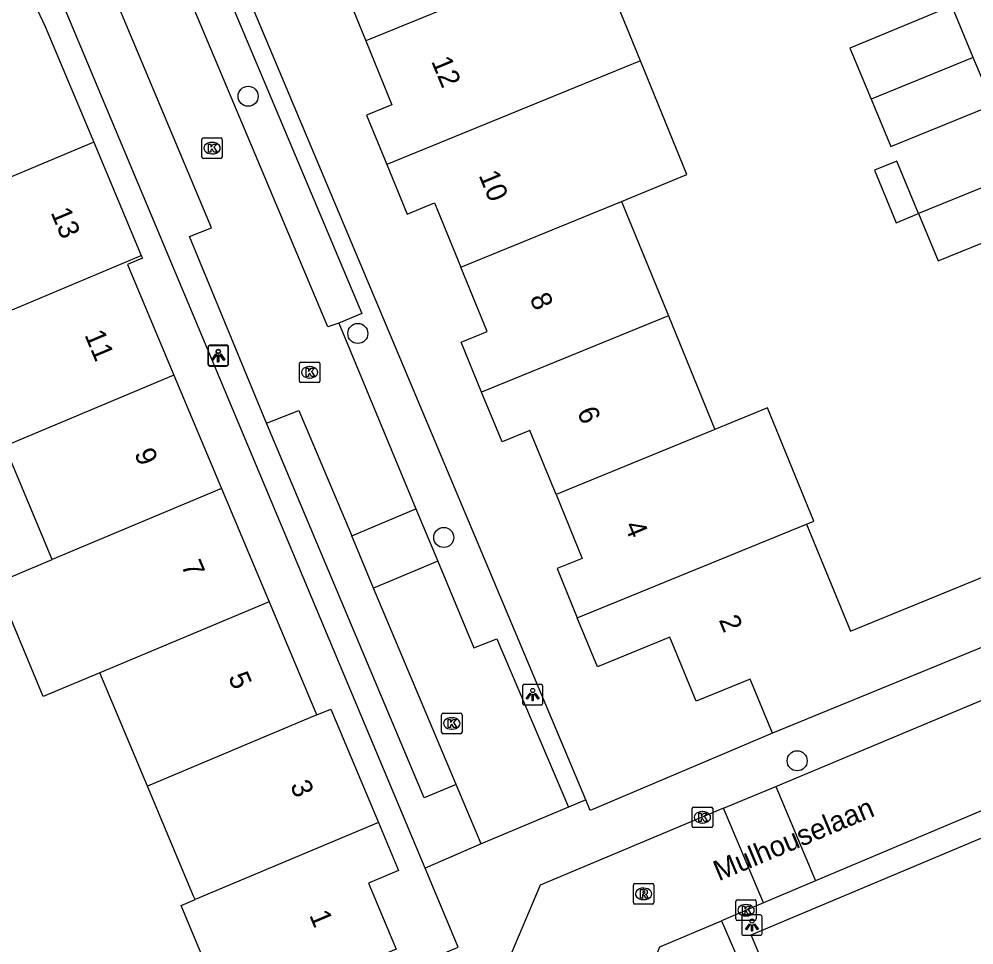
# Model space of a CAD drawing. Extents: x 157767 to 159171, y 387842 to 389425.
# Drawn here: x 158779.17 to 158825.8, y 388314.84 to 388360.03 of the extents above; entities that cross this region are included whole.
import ezdxf

# ---------------------------------------------------------------- set-up
doc = ezdxf.new("R2010")
doc.units = 0
for name, color, linetype in [('IMGEO_Boom', 7, 'Continuous'), ('IMGEO_Kolk', 7, 'Continuous'), ('IMGEO_Lichtpunt', 7, 'Continuous'), ('IMGEO_Openbare_ruimte_label', 7, 'Continuous'), ('IMGEO_Pand', 7, 'Continuous'), ('IMGEO_Pand_nummerreeks', 7, 'Continuous'), ('IMGEO_Rijbaan_lokaal_open', 7, 'Continuous'), ('IMGEO_Rioolput', 7, 'Continuous'), ('IMGEO_Voetpad_open', 7, 'Continuous')]:
    doc.layers.add(name, color=color, linetype=linetype)

msp = doc.modelspace()

# ---------------------------------------------------------------- linework, layer by layer
at = {"layer": 'IMGEO_Boom'}
for centre in [(158790.357, 388356.265), (158795.715, 388344.689), (158799.91, 388334.73), (158817.169, 388323.828)]:
    msp.add_circle(centre, 0.489, dxfattribs=at)
at = {"layer": 'IMGEO_Kolk'}
for p, q in [((158788.096, 388353.308), (158788.096, 388354.16)), ((158788.171, 388354.234), (158789.023, 388354.234)), ((158788.584, 388354.014), (158788.609, 388354.014)), ((158789.097, 388354.16), (158789.097, 388353.308)), ((158788.607, 388353.454), (158788.582, 388353.454)), ((158789.023, 388353.234), (158788.171, 388353.234)), ((158792.863, 388342.364), (158792.863, 388343.216)), ((158792.938, 388343.29), (158793.79, 388343.29)), ((158793.864, 388343.216), (158793.864, 388342.364)), ((158793.351, 388343.07), (158793.376, 388343.07)), ((158793.79, 388342.29), (158792.938, 388342.29)), ((158793.374, 388342.51), (158793.349, 388342.51)), ((158799.802, 388325.226), (158799.802, 388326.078)), ((158799.877, 388326.152), (158800.729, 388326.152)), ((158800.29, 388325.932), (158800.315, 388325.932)), ((158800.803, 388326.078), (158800.803, 388325.226)), ((158800.729, 388325.152), (158799.877, 388325.152)), ((158800.313, 388325.372), (158800.288, 388325.372)), ((158812.041, 388320.643), (158812.041, 388321.495)), ((158812.116, 388321.569), (158812.968, 388321.569)), ((158812.529, 388321.349), (158812.554, 388321.349)), ((158813.042, 388321.495), (158813.042, 388320.643)), ((158812.552, 388320.789), (158812.527, 388320.789)), ((158812.968, 388320.569), (158812.116, 388320.569)), ((158814.247, 388317.035), (158815.099, 388317.035)), ((158814.172, 388316.109), (158814.172, 388316.961)), ((158814.66, 388316.815), (158814.685, 388316.815)), ((158815.173, 388316.961), (158815.173, 388316.109)), ((158814.683, 388316.255), (158814.658, 388316.255)), ((158815.099, 388316.035), (158814.247, 388316.035))]:
    msp.add_line(p, q, dxfattribs=at)
for points in [[(158788.096, 388353.308), (158788.096, 388354.16)], [(158788.171, 388354.234), (158789.023, 388354.234)], [(158788.417, 388353.934), (158788.54, 388353.934), (158788.54, 388353.783), (158788.67, 388353.934), (158788.834, 388353.934), (158788.688, 388353.783), (158788.841, 388353.534), (158788.689, 388353.534), (158788.604, 388353.698), (158788.54, 388353.631), (158788.54, 388353.534), (158788.417, 388353.534), (158788.417, 388353.934)], [(158789.097, 388354.16), (158789.097, 388353.308)], [(158789.023, 388353.234), (158788.171, 388353.234)], [(158792.863, 388342.364), (158792.863, 388343.216)], [(158792.938, 388343.29), (158793.79, 388343.29)], [(158793.864, 388343.216), (158793.864, 388342.364)], [(158793.184, 388342.99), (158793.307, 388342.99), (158793.307, 388342.839), (158793.437, 388342.99), (158793.601, 388342.99), (158793.455, 388342.839), (158793.608, 388342.59), (158793.456, 388342.59), (158793.371, 388342.754), (158793.307, 388342.687), (158793.307, 388342.59), (158793.184, 388342.59), (158793.184, 388342.99)], [(158793.79, 388342.29), (158792.938, 388342.29)], [(158799.802, 388325.226), (158799.802, 388326.078)], [(158799.877, 388326.152), (158800.729, 388326.152)], [(158800.803, 388326.078), (158800.803, 388325.226)], [(158800.123, 388325.852), (158800.246, 388325.852), (158800.246, 388325.701), (158800.376, 388325.852), (158800.54, 388325.852), (158800.394, 388325.701), (158800.547, 388325.452), (158800.395, 388325.452), (158800.31, 388325.616), (158800.246, 388325.549), (158800.246, 388325.452), (158800.123, 388325.452), (158800.123, 388325.852)], [(158800.729, 388325.152), (158799.877, 388325.152)], [(158812.041, 388320.643), (158812.041, 388321.495)], [(158812.116, 388321.569), (158812.968, 388321.569)], [(158812.362, 388321.269), (158812.485, 388321.269), (158812.485, 388321.118), (158812.615, 388321.269), (158812.779, 388321.269), (158812.633, 388321.118), (158812.786, 388320.869), (158812.634, 388320.869), (158812.549, 388321.033), (158812.485, 388320.966), (158812.485, 388320.869), (158812.362, 388320.869), (158812.362, 388321.269)], [(158813.042, 388321.495), (158813.042, 388320.643)], [(158812.968, 388320.569), (158812.116, 388320.569)], [(158814.247, 388317.035), (158815.099, 388317.035)], [(158814.172, 388316.109), (158814.172, 388316.961)], [(158814.493, 388316.735), (158814.616, 388316.735), (158814.616, 388316.584), (158814.746, 388316.735), (158814.91, 388316.735), (158814.764, 388316.584), (158814.917, 388316.335), (158814.765, 388316.335), (158814.68, 388316.499), (158814.616, 388316.432), (158814.616, 388316.335), (158814.493, 388316.335), (158814.493, 388316.735)], [(158815.173, 388316.961), (158815.173, 388316.109)], [(158815.099, 388316.035), (158814.247, 388316.035)]]:
    msp.add_lwpolyline(points, dxfattribs=at)
for centre, start, end in [((158788.173, 388354.158), 91.552, 178.448), ((158788.173, 388354.158), 91.552, 178.448), ((158789.021, 388354.158), 1.552, 88.448), ((158789.021, 388354.158), 1.552, 88.448), ((158788.173, 388353.31), 181.552, 268.448), ((158788.173, 388353.31), 181.552, 268.448), ((158789.021, 388353.31), 271.552, 358.448), ((158789.021, 388353.31), 271.552, 358.448), ((158792.94, 388343.214), 91.552, 178.448), ((158792.94, 388343.214), 91.552, 178.448), ((158793.788, 388343.214), 1.552, 88.448), ((158793.788, 388343.214), 1.552, 88.448), ((158792.94, 388342.366), 181.552, 268.448), ((158792.94, 388342.366), 181.552, 268.448), ((158793.788, 388342.366), 271.552, 358.448), ((158793.788, 388342.366), 271.552, 358.448), ((158799.879, 388326.076), 91.552, 178.448), ((158799.879, 388326.076), 91.552, 178.448), ((158800.727, 388326.076), 1.552, 88.448), ((158800.727, 388326.076), 1.552, 88.448), ((158799.879, 388325.228), 181.552, 268.448), ((158799.879, 388325.228), 181.552, 268.448), ((158800.727, 388325.228), 271.552, 358.448), ((158800.727, 388325.228), 271.552, 358.448), ((158812.118, 388321.493), 91.552, 178.448), ((158812.118, 388321.493), 91.552, 178.448), ((158812.966, 388321.493), 1.552, 88.448), ((158812.966, 388321.493), 1.552, 88.448), ((158812.118, 388320.645), 181.552, 268.448), ((158812.118, 388320.645), 181.552, 268.448), ((158812.966, 388320.645), 271.552, 358.448), ((158812.966, 388320.645), 271.552, 358.448), ((158814.249, 388316.959), 91.552, 178.448), ((158814.249, 388316.959), 91.552, 178.448), ((158815.097, 388316.959), 1.552, 88.448), ((158815.097, 388316.959), 1.552, 88.448), ((158814.249, 388316.111), 181.552, 268.448), ((158814.249, 388316.111), 181.552, 268.448), ((158815.097, 388316.111), 271.552, 358.448), ((158815.097, 388316.111), 271.552, 358.448)]:
    msp.add_arc(centre, 0.0765, start, end, dxfattribs=at)
for centre, major_axis, ratio, start_param, end_param in [((158788.583, 388353.734), (-0.387, 0.002), 0.722429, 4.712389, 7.853982), ((158788.608, 388353.734), (-0.39, 0.002), 0.717154, 1.570796, 4.712389), ((158793.35, 388342.79), (-0.387, 0.002), 0.722429, 4.712389, 7.853982), ((158793.375, 388342.79), (-0.39, 0.002), 0.717154, 1.570796, 4.712389), ((158800.289, 388325.652), (-0.387, 0.002), 0.722429, 4.712389, 7.853982), ((158800.314, 388325.652), (-0.39, 0.002), 0.717154, 1.570796, 4.712389), ((158812.528, 388321.069), (-0.387, 0.002), 0.722429, 4.712389, 7.853982), ((158812.553, 388321.069), (-0.39, 0.002), 0.717154, 1.570796, 4.712389), ((158814.659, 388316.535), (-0.387, 0.002), 0.722429, 4.712389, 7.853982), ((158814.684, 388316.535), (-0.39, 0.002), 0.717154, 1.570796, 4.712389)]:
    msp.add_ellipse(centre, major_axis=major_axis, ratio=ratio, start_param=start_param, end_param=end_param, dxfattribs=at)
at = {"layer": 'IMGEO_Lichtpunt'}
for p, q in [((158789.296, 388344.092), (158788.488, 388344.092)), ((158789.296, 388344.092), (158788.488, 388344.092)), ((158789.309, 388344.118), (158788.501, 388344.118)), ((158789.309, 388344.118), (158788.501, 388344.118)), ((158788.394, 388343.997), (158788.394, 388343.19)), ((158788.394, 388343.997), (158788.394, 388343.19)), ((158788.407, 388344.023), (158788.407, 388343.216)), ((158788.407, 388344.023), (158788.407, 388343.216)), ((158789.39, 388343.19), (158789.39, 388343.997)), ((158789.39, 388343.19), (158789.39, 388343.997)), ((158789.403, 388343.216), (158789.403, 388344.023)), ((158789.403, 388343.216), (158789.403, 388344.023)), ((158788.488, 388343.096), (158789.296, 388343.096)), ((158788.488, 388343.096), (158789.296, 388343.096)), ((158788.501, 388343.122), (158789.309, 388343.122)), ((158788.501, 388343.122), (158789.309, 388343.122)), ((158803.755, 388327.461), (158803.755, 388326.654)), ((158803.755, 388327.461), (158803.755, 388326.654)), ((158804.657, 388327.556), (158803.849, 388327.556)), ((158804.657, 388327.556), (158803.849, 388327.556)), ((158804.751, 388326.654), (158804.751, 388327.461)), ((158804.751, 388326.654), (158804.751, 388327.461)), ((158803.849, 388326.56), (158804.657, 388326.56)), ((158803.849, 388326.56), (158804.657, 388326.56)), ((158814.461, 388316.211), (158814.461, 388315.404)), ((158814.461, 388316.211), (158814.461, 388315.404)), ((158815.363, 388316.306), (158814.555, 388316.306)), ((158815.363, 388316.306), (158814.555, 388316.306)), ((158815.457, 388315.404), (158815.457, 388316.211)), ((158815.457, 388315.404), (158815.457, 388316.211)), ((158814.555, 388315.31), (158815.363, 388315.31)), ((158814.555, 388315.31), (158815.363, 388315.31))]:
    msp.add_line(p, q, dxfattribs=at)
for points in [[(158788.768, 388343.661), (158788.807, 388343.633), (158788.619, 388343.371), (158788.581, 388343.398), (158788.768, 388343.661)], [(158788.781, 388343.687), (158788.82, 388343.659), (158788.632, 388343.397), (158788.594, 388343.424), (158788.781, 388343.687)], [(158788.87, 388343.613), (158788.917, 388343.613), (158788.917, 388343.291), (158788.87, 388343.291), (158788.87, 388343.613)], [(158788.883, 388343.639), (158788.93, 388343.639), (158788.93, 388343.317), (158788.883, 388343.317), (158788.883, 388343.639)], [(158788.98, 388343.633), (158789.018, 388343.66), (158789.205, 388343.398), (158789.166, 388343.37), (158788.98, 388343.633)], [(158788.993, 388343.659), (158789.031, 388343.686), (158789.218, 388343.424), (158789.179, 388343.396), (158788.993, 388343.659)], [(158804.129, 388327.125), (158804.168, 388327.097), (158803.98, 388326.835), (158803.942, 388326.862), (158804.129, 388327.125)], [(158804.231, 388327.077), (158804.278, 388327.077), (158804.278, 388326.755), (158804.231, 388326.755), (158804.231, 388327.077)], [(158804.341, 388327.097), (158804.379, 388327.124), (158804.566, 388326.862), (158804.527, 388326.834), (158804.341, 388327.097)], [(158814.835, 388315.875), (158814.874, 388315.847), (158814.686, 388315.585), (158814.648, 388315.612), (158814.835, 388315.875)], [(158814.937, 388315.827), (158814.984, 388315.827), (158814.984, 388315.505), (158814.937, 388315.505), (158814.937, 388315.827)], [(158815.047, 388315.847), (158815.085, 388315.874), (158815.272, 388315.612), (158815.233, 388315.584), (158815.047, 388315.847)]]:
    msp.add_lwpolyline(points, dxfattribs=at)
for centre in [(158788.893, 388343.795), (158788.906, 388343.821), (158804.254, 388327.259), (158814.96, 388316.009)]:
    msp.add_circle(centre, 0.0994, dxfattribs=at)
for centre, start, end in [((158788.488, 388343.997), 90, 180), ((158788.488, 388343.997), 90, 180), ((158788.501, 388344.023), 90, 180), ((158788.501, 388344.023), 90, 180), ((158789.296, 388343.997), 0, 90), ((158789.296, 388343.997), 0, 90), ((158789.309, 388344.023), 0, 90), ((158789.309, 388344.023), 0, 90), ((158788.488, 388343.19), 180, 270), ((158788.488, 388343.19), 180, 270), ((158788.501, 388343.216), 180, 270), ((158788.501, 388343.216), 180, 270), ((158789.296, 388343.19), 270, 0), ((158789.296, 388343.19), 270, 360), ((158789.309, 388343.216), 270, 0), ((158789.309, 388343.216), 270, 360), ((158803.849, 388327.461), 90, 180), ((158803.849, 388327.461), 90, 180), ((158804.657, 388327.461), 0, 90), ((158804.657, 388327.461), 0, 90), ((158803.849, 388326.654), 180, 270), ((158803.849, 388326.654), 180, 270), ((158804.657, 388326.654), 270, 0), ((158804.657, 388326.654), 270, 360), ((158814.555, 388316.211), 90, 180), ((158814.555, 388316.211), 90, 180), ((158815.363, 388316.211), 0, 90), ((158815.363, 388316.211), 0, 90), ((158814.555, 388315.404), 180, 270), ((158814.555, 388315.404), 180, 270), ((158815.363, 388315.404), 270, 0), ((158815.363, 388315.404), 270, 360)]:
    msp.add_arc(centre, 0.0946, start, end, dxfattribs=at)
at = {"layer": 'IMGEO_Pand'}
for points in [[(158795.189, 388365.08), (158792.463, 388363.965), (158793.46, 388361.528), (158794.83, 388362.089), (158796.105, 388358.972)], [(158778.538, 388363.744), (158780.45, 388359.664), (158782.817, 388354.029)], [(158809.513, 388357.995), (158807.249, 388363.531), (158804.057, 388362.225)], [(158804.057, 388362.225), (158796.105, 388358.972)], [(158825.768, 388358.162), (158824.716, 388360.68), (158823.321, 388360.1)], [(158823.321, 388360.1), (158819.744, 388358.613), (158819.839, 388358.384), (158820.78, 388356.121)], [(158796.105, 388358.972), (158797.381, 388355.854), (158796.14, 388355.346), (158797.128, 388352.931)], [(158825.768, 388358.162), (158820.78, 388356.121)], [(158826.731, 388355.855), (158825.768, 388358.162)], [(158809.513, 388357.995), (158806.321, 388356.69), (158797.128, 388352.931)], [(158808.594, 388351.134), (158811.786, 388352.44), (158809.513, 388357.995)], [(158820.78, 388356.121), (158821.739, 388353.812), (158826.731, 388355.855)], [(158782.817, 388354.029), (158773.824, 388350.25)], [(158782.817, 388354.029), (158785.141, 388348.497)], [(158797.128, 388352.931), (158798.117, 388350.514), (158799.456, 388351.061), (158800.741, 388347.92)], [(158823.099, 388350.539), (158822.036, 388353.098), (158820.949, 388352.655), (158821.997, 388350.089), (158823.099, 388350.539)], [(158828.099, 388352.58), (158823.099, 388350.539)], [(158800.741, 388347.92), (158808.594, 388351.134)], [(158808.594, 388351.134), (158810.878, 388345.55)], [(158823.099, 388350.539), (158824.059, 388348.23), (158829.062, 388350.273)], [(158776.148, 388344.718), (158785.141, 388348.497)], [(158785.141, 388348.497), (158785.2, 388348.356), (158784.47, 388348.05), (158786.735, 388342.659)], [(158801.76, 388341.828), (158800.764, 388344.264), (158802.025, 388344.78), (158800.741, 388347.92)], [(158810.878, 388345.55), (158801.76, 388341.828)], [(158810.878, 388345.55), (158813.148, 388340.001)], [(158786.735, 388342.659), (158778.472, 388339.187)], [(158786.735, 388342.659), (158789.059, 388337.127)], [(158805.392, 388336.826), (158804.115, 388339.947), (158802.757, 388339.392), (158801.76, 388341.828)], [(158817.629, 388335.387), (158817.975, 388335.528), (158815.714, 388341.051), (158813.148, 388340.001)], [(158813.148, 388340.001), (158805.392, 388336.826)], [(158780.796, 388333.655), (158778.472, 388339.187)], [(158789.059, 388337.127), (158780.796, 388333.655)], [(158789.059, 388337.127), (158791.383, 388331.596)], [(158805.392, 388336.826), (158806.669, 388333.705), (158805.453, 388333.208), (158806.433, 388330.811)], [(158806.433, 388330.811), (158817.629, 388335.387)], [(158817.629, 388335.387), (158819.766, 388330.161), (158826.765, 388333.024), (158827.967, 388330.084)], [(158783.12, 388328.124), (158780.357, 388326.963), (158778.033, 388332.494), (158780.796, 388333.655)], [(158791.383, 388331.596), (158783.12, 388328.124)], [(158791.383, 388331.596), (158793.649, 388326.203), (158793.707, 388326.065)], [(158815.963, 388325.173), (158814.88, 388327.82), (158812.232, 388326.737), (158810.953, 388329.864), (158807.413, 388328.415), (158806.433, 388330.811)], [(158827.967, 388330.084), (158815.963, 388325.173)], [(158785.444, 388322.592), (158783.12, 388328.124)], [(158793.707, 388326.065), (158794.393, 388326.353), (158796.717, 388320.82)], [(158793.707, 388326.065), (158785.444, 388322.592)], [(158787.768, 388317.06), (158787.698, 388317.227), (158785.444, 388322.592)], [(158796.717, 388320.82), (158797.706, 388318.466), (158796.236, 388317.848), (158797.585, 388314.637), (158789.422, 388311.207), (158787.485, 388315.817), (158787.083, 388316.772), (158787.768, 388317.06)], [(158796.717, 388320.82), (158787.768, 388317.06)]]:
    msp.add_lwpolyline(points, dxfattribs=at)
at = {"layer": 'IMGEO_Rijbaan_lokaal_open'}
for points in [[(158794.788, 388345.194), (158794.246, 388345.012), (158784.463, 388368.266), (158786.102, 388368.973)], [(158791.263, 388340.314), (158787.487, 388349.416), (158788.572, 388349.851), (158781.337, 388367.079), (158780.229, 388368.44)], [(158794.788, 388345.194), (158798.555, 388336.128)], [(158791.263, 388340.314), (158792.841, 388340.932), (158795.414, 388334.808)], [(158863.926, 388337.315), (158818.069, 388317.962)], [(158795.414, 388334.808), (158798.555, 388336.128)], [(158798.555, 388336.128), (158799.618, 388333.569)], [(158796.487, 388332.254), (158795.414, 388334.808)], [(158816.122, 388322.575), (158844.805, 388334.58)], [(158799.618, 388333.569), (158796.487, 388332.254)], [(158799.618, 388333.569), (158801.373, 388329.344), (158802.509, 388329.778), (158805.996, 388321.57)], [(158800.511, 388322.678), (158796.487, 388332.254)], [(158801.733, 388319.769), (158800.511, 388322.678)], [(158813.576, 388321.51), (158816.122, 388322.575)], [(158816.122, 388322.575), (158818.069, 388317.962)], [(158813.576, 388321.51), (158804.615, 388317.759), (158802.653, 388313.097), (158799.001, 388311.562)], [(158805.996, 388321.57), (158801.733, 388319.769)], [(158815.526, 388316.889), (158813.576, 388321.51)], [(158818.069, 388317.962), (158815.526, 388316.889)], [(158815.526, 388316.889), (158813.477, 388316.024)], [(158792.566, 388303.558), (158808.633, 388310.253), (158810.454, 388314.748), (158813.477, 388316.024)]]:
    msp.add_lwpolyline(points, dxfattribs=at)
at = {"layer": 'IMGEO_Rioolput'}
for p, q in [((158809.169, 388316.907), (158809.169, 388317.759)), ((158809.244, 388317.833), (158810.096, 388317.833)), ((158809.657, 388317.613), (158809.682, 388317.613)), ((158810.17, 388317.759), (158810.17, 388316.907)), ((158809.68, 388317.053), (158809.655, 388317.053)), ((158810.096, 388316.833), (158809.244, 388316.833))]:
    msp.add_line(p, q, dxfattribs=at)
for points in [[(158809.169, 388316.907), (158809.169, 388317.759)], [(158809.244, 388317.833), (158810.096, 388317.833)], [(158809.758, 388317.531), (158809.506, 388317.533), (158809.506, 388317.133)], [(158810.17, 388317.759), (158810.17, 388316.907)], [(158809.506, 388317.133), (158809.63, 388317.133), (158809.63, 388317.295), (158809.641, 388317.295)], [(158809.684, 388317.452), (158809.63, 388317.452), (158809.63, 388317.371)], [(158809.63, 388317.371), (158809.682, 388317.371)], [(158809.688, 388317.266), (158809.759, 388317.133), (158809.899, 388317.133), (158809.834, 388317.259)], [(158810.096, 388316.833), (158809.244, 388316.833)]]:
    msp.add_lwpolyline(points, dxfattribs=at)
for centre, radius, start, end in [((158809.246, 388317.757), 0.0765, 91.552, 178.448), ((158809.246, 388317.757), 0.0765, 91.552, 178.448), ((158809.757, 388317.421), 0.109, 350.3612, 89.416), ((158810.094, 388317.757), 0.0765, 1.552, 88.448), ((158810.094, 388317.757), 0.0765, 1.552, 88.448), ((158809.64, 388317.242), 0.0533, 26.0293, 88.6989), ((158809.666, 388317.56), 0.19, 274.7715, 282.9687), ((158809.69, 388317.356), 0.0964, 77.0061, 93.1865), ((158809.704, 388317.413), 0.0378, 276.6634, 79.6772), ((158809.755, 388317.421), 0.112, 277.5842, 350.9817), ((158809.739, 388317.206), 0.108, 29.5134, 73.7905), ((158809.246, 388316.909), 0.0765, 181.552, 268.448), ((158809.246, 388316.909), 0.0765, 181.552, 268.448), ((158810.094, 388316.909), 0.0765, 271.552, 358.448), ((158810.094, 388316.909), 0.0765, 271.552, 358.448)]:
    msp.add_arc(centre, radius, start, end, dxfattribs=at)
for centre, major_axis, ratio, start_param, end_param in [((158809.656, 388317.333), (-0.387, 0.002), 0.722429, 4.712389, 7.853982), ((158809.681, 388317.333), (-0.39, 0.002), 0.717154, 1.570796, 4.712389)]:
    msp.add_ellipse(centre, major_axis=major_axis, ratio=ratio, start_param=start_param, end_param=end_param, dxfattribs=at)
at = {"layer": 'IMGEO_Voetpad_open'}
for points in [[(158799.001, 388318.586), (158780.121, 388363.627), (158752.962, 388398.852), (158739.457, 388431.617), (158735.611, 388432.621)], [(158806.844, 388321.929), (158785.509, 388372.673), (158781.771, 388381.562)], [(158786.102, 388368.973), (158795.907, 388345.665), (158794.788, 388345.194)], [(158800.511, 388322.678), (158798.951, 388322.019), (158791.263, 388340.314)], [(158815.889, 388313.028), (158814.921, 388315.336), (158864.471, 388336.155)], [(158815.963, 388325.173), (158807.064, 388321.405), (158806.844, 388321.929)], [(158806.844, 388321.929), (158805.996, 388321.57)], [(158801.733, 388319.769), (158799.001, 388318.586)], [(158775.86, 388306.316), (158776.874, 388304.667), (158790.731, 388310.544), (158800.615, 388314.735), (158799.001, 388318.586)], [(158813.477, 388316.024), (158814.962, 388312.597)]]:
    msp.add_lwpolyline(points, dxfattribs=at)

# ---------------------------------------------------------------- texts
at = {"layer": 'IMGEO_Openbare_ruimte_label'}
msp.add_text('Mulhouselaan', height=1, rotation=22.7169, dxfattribs=at).set_placement((158813.341, 388317.941))
at = {"layer": 'IMGEO_Pand_nummerreeks'}
for s, rotation, p in [('12', 292.5858, (158799.286, 388357.977)), ('10', 292.5858, (158801.602, 388352.411)), ('13', 292.7853, (158780.7, 388350.6)), ('8', 292.5832, (158804.091, 388346.426)), ('11', 292.7897, (158782.353, 388344.622)), ('6', 292.5832, (158806.402, 388340.87)), ('9', 292.7897, (158784.782, 388338.84)), ('4', 292.5858, (158808.714, 388335.311)), ('7', 292.7897, (158787.076, 388333.378)), ('2', 292.2455, (158813.331, 388330.707)), ('5', 292.7921, (158789.371, 388327.918)), ('3', 292.7863, (158792.395, 388322.639)), ('1', 292.7863, (158793.329, 388316.298))]:
    msp.add_text(s, height=1, rotation=rotation, dxfattribs=at).set_placement(p)

doc.saveas('drawing.dxf')
